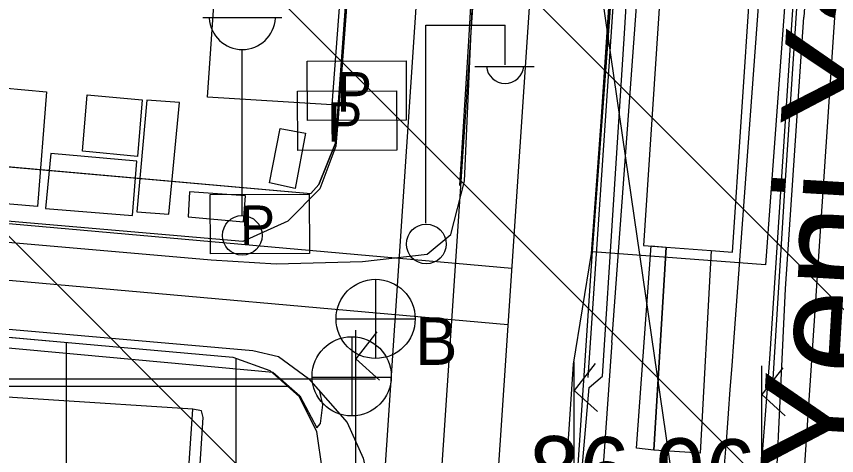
# Model space of a CAD drawing. Extents: x 417995 to 421451, y 4454518 to 4458015.
# Drawn here: x 420300.7 to 420373.2, y 4457350.1 to 4457388.9 of the extents above; entities that cross this region are included whole.
import ezdxf

# ---------------------------------------------------------------- set-up
doc = ezdxf.new("R2010")
doc.units = 0
for name, color, linetype in [('ADAKENARI', 7, 'Continuous'), ('B_Imalat', 7, 'Continuous'), ('B_Ins_Halinde', 7, 'Continuous'), ('B_Ticari', 7, 'Continuous'), ('KALDIRIM_FAT', 7, 'Continuous'), ('PL_KAMU_HİZMET_ALANI', 7, 'Continuous'), ('PL_RAYLI_TOPLU_TAŞIMA_İST', 7, 'Continuous'), ('PL_TİCARET', 7, 'Continuous'), ('RAYLI_TOPLU_TAŞIMA_HATTI', 7, 'Continuous'), ('S_Cad_Sok_Lambasi', 7, 'Continuous'), ('S_Elektrik_Diregi', 7, 'Continuous'), ('S_Kara_Demy_Trafik_Sinyal', 7, 'Continuous'), ('S_Pano', 7, 'Continuous'), ('S_Rogar_Kapagi', 7, 'Continuous'), ('S_Rogar_Kapagi_Buski', 7, 'Continuous'), ('Sinir_Duvar_tek_tarafa_ait', 7, 'Continuous'), ('Sinir_Ist_Duvari', 7, 'Continuous'), ('Sinir_Parmaklik_bir_taraf', 7, 'Continuous'), ('SN_TASKIN', 7, 'Continuous'), ('SN_TR_SIVILASMA', 7, 'Continuous'), ('SN_TR_TASKIN', 7, 'Continuous'), ('TRFAT_TİCARET', 7, 'Continuous'), ('Y_Cadde_Yol', 7, 'Continuous'), ('Y_Yol_Kotu', 7, 'Continuous'), ('Yol_Insaat', 7, 'Continuous'), ('Yol_Kaldirim_kenari_bordurtasi', 7, 'Continuous'), ('Yol_Sose', 7, 'Continuous')]:
    doc.layers.add(name, color=color, linetype=linetype)

msp = doc.modelspace()

# ---------------------------------------------------------------- linework, layer by layer
at = {"layer": 'ADAKENARI'}
for p, q in [((420335.816, 4457472.314), (420328.89, 4457377.72)), ((420177.872, 4457386.485), (420326.694, 4457373.269)), ((420328.89, 4457377.72), (420327.4, 4457374.08)), ((420327.4, 4457374.08), (420326.694, 4457373.269)), ((420282.73, 4457362.114), (420306.216, 4457360.028)), ((420306.216, 4457360.028), (420319.82, 4457358.82)), ((420319.82, 4457358.82), (420323.08, 4457357.64)), ((420323.08, 4457357.64), (420325.66, 4457355.33)), ((420325.66, 4457355.33), (420327.2, 4457352.23)), ((420327.2, 4457352.23), (420327.719, 4457348.764))]:
    msp.add_line(p, q, dxfattribs=at)
at = {"layer": 'B_Imalat'}
for points in [[(420319.83, 4457414.674), (420320.804, 4457414.676), (420320.768, 4457414.034), (420329.677, 4457413.535), (420331.015, 4457413.524), (420328.572, 4457381.093), (420317.563, 4457381.792)], [(420303.331, 4457382.262), (420302.54, 4457372.118), (420287.149, 4457373.432), (420287.985, 4457383.657)], [(420311.363, 4457376.54), (420306.507, 4457377.002), (420306.913, 4457381.983), (420311.791, 4457381.558)], [(420312.195, 4457381.51), (420311.32, 4457371.654), (420314.138, 4457371.434), (420315.091, 4457381.311)], [(420323.06, 4457374.202), (420324, 4457379.011), (420326.22, 4457378.591), (420325.335, 4457373.709)], [(420303.706, 4457376.817), (420303.231, 4457371.952), (420310.928, 4457371.314), (420311.315, 4457376.13)], [(420315.97, 4457373.404), (420315.847, 4457371.206), (420320.753, 4457370.765), (420320.926, 4457373.078)]]:
    msp.add_lwpolyline(points, close=True, dxfattribs=at)
at = {"layer": 'B_Ins_Halinde'}
for points in [[(420356.131, 4457368.688), (420358.128, 4457368.54), (420362.112, 4457368.223), (420364.008, 4457368.093), (420367.971, 4457427.918), (420360.071, 4457428.46)], [(420356.794, 4457368.639), (420358.128, 4457368.54), (420357.046, 4457350.597), (420355.493, 4457350.775)], [(420362.112, 4457368.223), (420361.139, 4457350.32), (420357.046, 4457350.597), (420358.128, 4457368.54)]]:
    msp.add_lwpolyline(points, close=True, dxfattribs=at)
at = {"layer": 'B_Ticari'}
msp.add_lwpolyline([(420264.671, 4457308.62), (420312.953, 4457305.366), (420316.282, 4457354.223), (420265.187, 4457357.504), (420265.184, 4457357.505), (420263.224, 4457357.63), (420259.981, 4457308.936), (420264.667, 4457308.62)], close=True, dxfattribs=at)
at = {"layer": 'KALDIRIM_FAT'}
for p, q in [((420349.523, 4457589.407), (420333.207, 4457348.395)), ((420354.513, 4457589.086), (420338.196, 4457348.06)), ((420359.503, 4457588.765), (420343.185, 4457347.725)), ((420366.488, 4457588.316), (420350.169, 4457347.256)), ((420386.447, 4457587.033), (420370.124, 4457345.917)), ((420182.506, 4457381.054), (420344.467, 4457366.67)), ((420182.064, 4457376.074), (420344.129, 4457361.681))]:
    msp.add_line(p, q, dxfattribs=at)
at = {"layer": 'PL_KAMU_HİZMET_ALANI'}
msp.add_lwpolyline([(420201.32, 4457588.43), (420152.1, 4457466.771), (420177.872, 4457386.485), (420326.694, 4457373.269), (420327.4, 4457374.08), (420328.89, 4457377.72), (420335.816, 4457472.314), (420336.4, 4457480.29), (420332.415, 4457480.604), (420271.46, 4457485.4), (420263.84, 4457485.79), (420253.81, 4457500.91), (420260.161, 4457521.63), (420265.01, 4457537.45), (420267.771, 4457545.643), (420268.7, 4457548.4), (420273.4, 4457562.57), (420275.396, 4457568.644), (420280.611, 4457584.515)], dxfattribs=at)
at = {"layer": 'PL_RAYLI_TOPLU_TAŞIMA_İST'}
msp.add_lwpolyline([(420356.033, 4457427.941), (420371.351, 4457426.809), (420366.926, 4457366.972), (420351.608, 4457368.105)], close=True, dxfattribs=at)
at = {"layer": 'PL_TİCARET'}
msp.add_lwpolyline([(420179.341, 4457348.854), (420176.384, 4457362.9), (420174.264, 4457366.679), (420170.092, 4457372.117), (420198.844, 4457369.564), (420282.73, 4457362.114), (420306.216, 4457360.028), (420319.82, 4457358.82), (420323.08, 4457357.64), (420325.66, 4457355.33), (420327.2, 4457352.23), (420327.719, 4457348.764)], dxfattribs=at)
at = {"layer": 'RAYLI_TOPLU_TAŞIMA_HATTI'}
for p, q in [((420353.323, 4457360.103), (420363.423, 4457496.698)), ((420364.117, 4457360.164), (420373.403, 4457485.752))]:
    msp.add_line(p, q, dxfattribs=at)
for centre, radius, start, end in [((422347.878, 4457212.62), 2000, 175.771071, 177.693604), ((417372.285, 4457581.389), 3000, 354.478698, 355.771071)]:
    msp.add_arc(centre, radius, start, end, dxfattribs=at)
at = {"layer": 'S_Cad_Sok_Lambasi'}
for p, q in [((420317.144, 4457388.819), (420324.144, 4457388.819)), ((420320.644, 4457371.319), (420320.644, 4457385.994))]:
    msp.add_line(p, q, dxfattribs=at)
msp.add_circle((420320.644, 4457369.569), 1.75, dxfattribs=at)
msp.add_arc((420320.644, 4457388.923), 2.929, 183.298, 356.90719, dxfattribs=at)
at = {"layer": 'S_Elektrik_Diregi'}
for p, q in [((420336.881, 4457370.643), (420336.881, 4457388.143)), ((420336.881, 4457388.143), (420343.881, 4457388.143)), ((420343.881, 4457384.643), (420343.881, 4457388.143)), ((420341.221, 4457384.503), (420346.471, 4457384.503))]:
    msp.add_line(p, q, dxfattribs=at)
msp.add_circle((420336.917, 4457368.808), 1.75, dxfattribs=at)
msp.add_arc((420343.882, 4457384.656), 1.658, 184.83843, 355.14641, dxfattribs=at)
at = {"layer": 'S_Kara_Demy_Trafik_Sinyal'}
for p, q in [((420330.696, 4457343.692), (420330.696, 4457361.193)), ((420332.551, 4457361.04), (420330.696, 4457358.66)), ((420330.696, 4457358.66), (420332.768, 4457356.789)), ((420349.993, 4457340.903), (420349.993, 4457358.403)), ((420351.848, 4457358.25), (420349.993, 4457355.87)), ((420366.593, 4457340.533), (420366.593, 4457358.033)), ((420368.448, 4457357.88), (420366.593, 4457355.5)), ((420349.993, 4457355.87), (420352.065, 4457353.999)), ((420366.593, 4457355.5), (420368.665, 4457353.629))]:
    msp.add_line(p, q, dxfattribs=at)
at = {"layer": 'S_Pano'}
for points in [[(420326.381, 4457384.977), (420335.13, 4457385.005), (420335.147, 4457379.755), (420326.397, 4457379.727)], [(420325.531, 4457382.317), (420334.28, 4457382.345), (420334.297, 4457377.095), (420325.547, 4457377.067)], [(420317.81, 4457373.187), (420326.56, 4457373.215), (420326.577, 4457367.965), (420317.827, 4457367.937)]]:
    msp.add_lwpolyline(points, close=True, dxfattribs=at)
at = {"layer": 'S_Rogar_Kapagi'}
for p, q in [((420330.373, 4457353.588), (420330.373, 4457360.588)), ((420326.803, 4457357.053), (420333.803, 4457357.053))]:
    msp.add_line(p, q, dxfattribs=at)
msp.add_circle((420330.32, 4457357.116), 3.5, dxfattribs=at)
at = {"layer": 'S_Rogar_Kapagi_Buski'}
for p, q in [((420332.433, 4457365.693), (420332.433, 4457358.693)), ((420328.933, 4457362.193), (420335.933, 4457362.193))]:
    msp.add_line(p, q, dxfattribs=at)
msp.add_circle((420332.433, 4457362.193), 3.5, dxfattribs=at)
at = {"layer": 'Sinir_Duvar_tek_tarafa_ait'}
for points in [[(420336.331, 4457479.743), (420330.695, 4457400.685), (420329.088, 4457379.571), (420328.927, 4457377.44), (420327.514, 4457373.696), (420324.685, 4457370.826), (420320.682, 4457369.026)], [(420351.224, 4457357.025), (420354.14, 4457400.244)], [(420370.087, 4457396.391), (420368.564, 4457373.098), (420367.492, 4457355.918)], [(420320.682, 4457369.026), (420285.506, 4457372.053)]]:
    msp.add_lwpolyline(points, dxfattribs=at)
at = {"layer": 'Sinir_Ist_Duvari'}
msp.add_lwpolyline([(420296.405, 4457359.95), (420323.333, 4457357.478), (420325.72, 4457355.388), (420327.228, 4457352.549)], dxfattribs=at)
at = {"layer": 'Sinir_Parmaklik_bir_taraf'}
msp.add_lwpolyline([(420342.272, 4457414.539), (420340.644, 4457386.75), (420339.861, 4457373.974)], dxfattribs=at)
at = {"layer": 'SN_TASKIN'}
msp.add_lwpolyline([(420304.203, 4457786.004), (420304.129, 4457785.633), (420361.401, 4457753.335), (420365.131, 4457670.402), (420353.37, 4457516.083), (420349.76, 4457409.429), (420362.123, 4457324.025), (420428.861, 4457299.975), (420651.653, 4457251.031), (420800.513, 4457206.769), (420934.84, 4457119.416), (421005.121, 4457071.276), (421055.297, 4457008.563), (421130.374, 4456973.335), (421233.23, 4456921.914), (421285.976, 4456875.693)], dxfattribs=at)
at = {"layer": 'SN_TR_SIVILASMA'}
for p, q in [((421281.591, 4456455.252), (420088.53, 4457648.314)), ((421281.36, 4456433.034), (420079.094, 4457635.3)), ((421280.896, 4456388.596), (420066.933, 4457602.559))]:
    msp.add_line(p, q, dxfattribs=at)
at = {"layer": 'SN_TR_TASKIN'}
msp.add_line((420232.431, 4457356.904), (420332.431, 4457356.904), dxfattribs=at)
at = {"layer": 'TRFAT_TİCARET'}
for p, q in [((420305.092, 4457005.714), (420305.092, 4457360.128)), ((420320.092, 4457232.678), (420320.092, 4457358.722)), ((420177.783, 4457356.255), (420324.627, 4457356.255))]:
    msp.add_line(p, q, dxfattribs=at)
at = {"layer": 'Yol_Insaat'}
for points in [[(420354.437, 4457387.411), (420356.719, 4457424.659), (420358.774, 4457451.047), (420360.187, 4457473.715), (420362.785, 4457505.022), (420366.497, 4457541.502), (420369.907, 4457577.039), (420372.553, 4457611.405), (420374.91, 4457646.837), (420376.76, 4457672.599), (420378.903, 4457707.426), (420381.709, 4457748.834), (420383.964, 4457785.158)], [(420369.456, 4457391.778), (420367.282, 4457358.655), (420365.648, 4457337.741), (420363.349, 4457316.528), (420361.349, 4457293.269), (420358.459, 4457264.189), (420355.668, 4457236.669), (420353.331, 4457209.652), (420352.713, 4457200.843)], [(420345.364, 4457200.921), (420346.594, 4457221.197), (420347.272, 4457238.832), (420348.165, 4457266.315), (420349.133, 4457296.2), (420350.586, 4457332.163), (420350.688, 4457339.352), (420350.112, 4457342.189), (420351.324, 4457356.138), (420352.511, 4457357.131), (420354.437, 4457387.411)]]:
    msp.add_lwpolyline(points, dxfattribs=at)
at = {"layer": 'Yol_Kaldirim_kenari_bordurtasi'}
for points in [[(420327.228, 4457352.549), (420327.55, 4457352.94), (420327.755, 4457354.607), (420327.495, 4457355.779)], [(420315.813, 4457331.922), (420317.173, 4457353.473), (420317.023, 4457354.063), (420316.282, 4457354.223)]]:
    msp.add_lwpolyline(points, dxfattribs=at)
at = {"layer": 'Yol_Sose'}
for points in [[(420393.13, 4457785.061), (420392.895, 4457781.592), (420390.472, 4457744.876), (420387.955, 4457707.369), (420385.452, 4457669.47), (420382.969, 4457635.447), (420380.913, 4457601.233), (420379.104, 4457563.273), (420377.977, 4457528.301), (420376.438, 4457486.986), (420374.758, 4457448.727), (420372.279, 4457417.747), (420370.311, 4457388.864)], [(420353.838, 4457399.707), (420351.493, 4457367.969), (420349.901, 4457358.182), (420348.252, 4457333.493), (420347.54, 4457304.074), (420346.677, 4457273.796), (420345.724, 4457241.346), (420344.118, 4457205.302), (420343.823, 4457200.937)], [(420298.569, 4457369.086), (420317.889, 4457367.395), (420323.638, 4457367.059), (420331.29, 4457367.259), (420336.994, 4457367.914), (420339.093, 4457369.648), (420340.306, 4457374.37), (420341.369, 4457398.229)], [(420354.527, 4457200.824), (420355.816, 4457219.269), (420358.406, 4457247.131), (420361.271, 4457275.592), (420364.434, 4457307.748), (420367.402, 4457338.16), (420368.673, 4457364.84), (420370.311, 4457388.864)], [(420278.37, 4457363.159), (420321.589, 4457359.403), (420323.837, 4457358.862), (420326.487, 4457356.93), (420329.907, 4457353.028), (420331.328, 4457349.89), (420331.787, 4457347.89)]]:
    msp.add_lwpolyline(points, dxfattribs=at)

# ---------------------------------------------------------------- texts
at = {"layer": 'S_Pano'}
for p in [(420329.002, 4457380.498), (420328.152, 4457377.838), (420320.432, 4457368.708)]:
    msp.add_text('P', height=3.5, rotation=0.18258, dxfattribs=at).set_placement(p)
at = {"layer": 'S_Rogar_Kapagi_Buski'}
msp.add_text('B', height=4.2, dxfattribs=at).set_placement((420335.933, 4457358.128))
at = {"layer": 'Y_Cadde_Yol'}
msp.add_text('Yeni Yalova Yolu Caddesi', height=10, rotation=86.60976, dxfattribs=at).set_placement((420376.415, 4457348.214))
at = {"layer": 'Y_Yol_Kotu'}
msp.add_text('86.96', height=6, rotation=359.00117, dxfattribs=at).set_placement((420345.932, 4457345.868))

doc.saveas('drawing.dxf')
